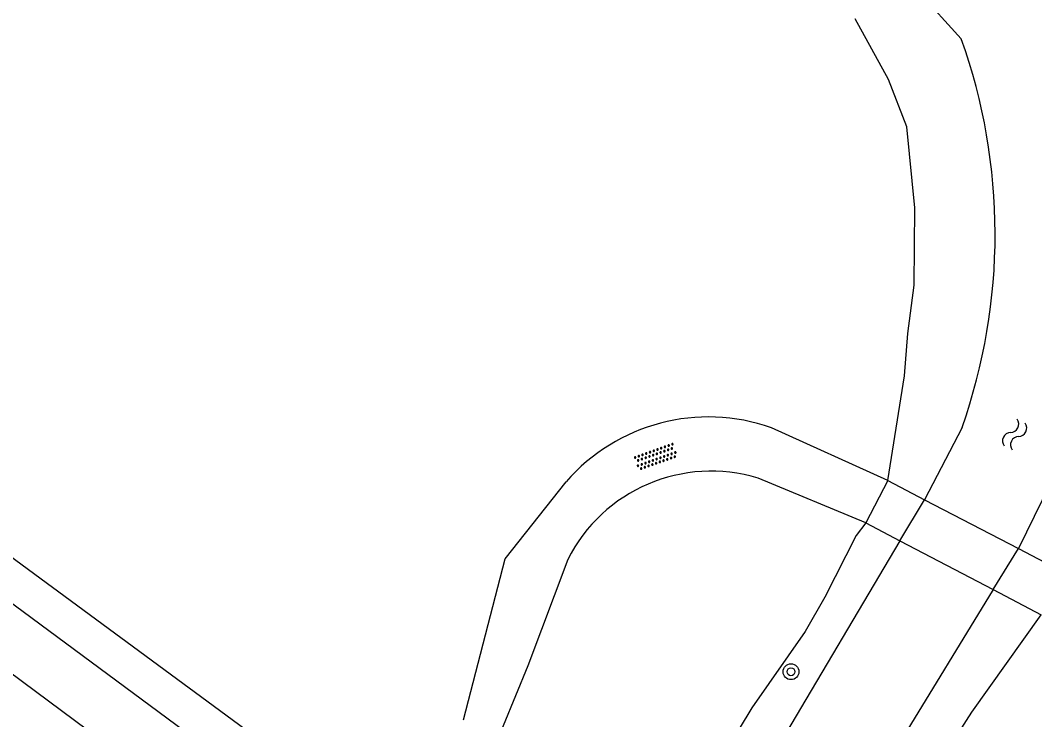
# Model space of a CAD drawing. Extents: x 135999 to 138000, y 396000 to 398501.
# Drawn here: x 136593.9 to 136645.1, y 396287.8 to 396323.1 of the extents above; entities that cross this region are included whole.
import ezdxf

# ---------------------------------------------------------------- set-up
doc = ezdxf.new("R2010")
doc.units = 0
for name, color, linetype in [('gg-knt-onverhard', 7, 'Continuous'), ('gg-kntw-bovenkant insteek waterloop', 7, 'Continuous'), ('gg-kntw-waterlijn', 7, 'Continuous'), ('gg-kwrk-kunstwerk niveau 01', 7, 'Continuous'), ('gt-grn-groengrens', 7, 'Continuous'), ('gt-symb-boom', 7, 'Continuous'), ('gt-symb-overige verharding', 7, 'Continuous'), ('gt-symb-watersymbool', 7, 'Continuous'), ('gx-grn-maaiveld', 7, 'Continuous')]:
    doc.layers.add(name, color=color, linetype=linetype)

# ---------------------------------------------------------------- blocks, each defined once
blk = doc.blocks.new('gt0-WA')
at = {"layer": 'gt-symb-watersymbool'}
for centre, start, end in [((-0.323, 0.022), 28.0725, 151.9275), ((0.427, 0.422), 208.0725, 331.9275), ((-0.323, -0.428), 28.0725, 151.9275), ((0.427, -0.028), 208.0725, 331.9275)]:
    blk.add_arc(centre, 0.425, start, end, dxfattribs=at)
blk = doc.blocks.new('gt0-BOOM')
at = {"layer": 'gt-symb-boom'}
for radius in [0.4, 0.2]:
    blk.add_circle((0, 0), radius, dxfattribs=at)
blk = doc.blocks.new('gt0-OVH')
at = {"layer": 'gt-symb-overige verharding'}
for points in [[(-0.972, 0.298), (-0.967, 0.308), (-0.965, 0.319), (-0.966, 0.33), (-0.971, 0.34), (-0.978, 0.348), (-0.988, 0.353), (-0.999, 0.355), (-1.01, 0.354), (-1.02, 0.349), (-1.028, 0.342), (-1.033, 0.332), (-1.035, 0.321), (-1.034, 0.31), (-1.029, 0.3), (-1.022, 0.292), (-1.012, 0.287), (-1.001, 0.285), (-0.99, 0.286), (-0.98, 0.291)], [(-0.872, 0.106), (-0.867, 0.116), (-0.865, 0.126), (-0.866, 0.137), (-0.871, 0.147), (-0.878, 0.156), (-0.888, 0.161), (-0.899, 0.163), (-0.91, 0.162), (-0.92, 0.157), (-0.928, 0.15), (-0.933, 0.14), (-0.935, 0.129), (-0.934, 0.118), (-0.929, 0.108), (-0.922, 0.1), (-0.912, 0.095), (-0.901, 0.092), (-0.89, 0.094), (-0.88, 0.098)], [(-0.772, 0.298), (-0.767, 0.308), (-0.765, 0.319), (-0.766, 0.33), (-0.771, 0.34), (-0.778, 0.348), (-0.788, 0.353), (-0.799, 0.355), (-0.81, 0.354), (-0.82, 0.349), (-0.828, 0.342), (-0.833, 0.332), (-0.835, 0.321), (-0.834, 0.31), (-0.829, 0.3), (-0.822, 0.292), (-0.812, 0.287), (-0.801, 0.285), (-0.79, 0.286), (-0.78, 0.291)], [(-0.672, 0.106), (-0.667, 0.116), (-0.665, 0.126), (-0.666, 0.137), (-0.671, 0.147), (-0.678, 0.156), (-0.688, 0.161), (-0.699, 0.163), (-0.71, 0.162), (-0.72, 0.157), (-0.728, 0.15), (-0.733, 0.14), (-0.735, 0.129), (-0.734, 0.118), (-0.729, 0.108), (-0.722, 0.1), (-0.712, 0.095), (-0.701, 0.092), (-0.69, 0.094), (-0.68, 0.098)], [(-0.572, 0.298), (-0.567, 0.308), (-0.565, 0.319), (-0.566, 0.33), (-0.571, 0.34), (-0.578, 0.348), (-0.588, 0.353), (-0.599, 0.355), (-0.61, 0.354), (-0.62, 0.349), (-0.628, 0.342), (-0.633, 0.332), (-0.635, 0.321), (-0.634, 0.31), (-0.629, 0.3), (-0.622, 0.292), (-0.612, 0.287), (-0.601, 0.285), (-0.59, 0.286), (-0.58, 0.291)], [(-0.472, 0.106), (-0.467, 0.116), (-0.465, 0.126), (-0.466, 0.137), (-0.471, 0.147), (-0.478, 0.156), (-0.488, 0.161), (-0.499, 0.163), (-0.51, 0.162), (-0.52, 0.157), (-0.528, 0.15), (-0.533, 0.14), (-0.535, 0.129), (-0.534, 0.118), (-0.529, 0.108), (-0.522, 0.1), (-0.512, 0.095), (-0.501, 0.092), (-0.49, 0.094), (-0.48, 0.098)], [(-0.372, 0.298), (-0.367, 0.308), (-0.365, 0.319), (-0.366, 0.33), (-0.371, 0.34), (-0.378, 0.348), (-0.388, 0.353), (-0.399, 0.355), (-0.41, 0.354), (-0.42, 0.349), (-0.428, 0.342), (-0.433, 0.332), (-0.435, 0.321), (-0.434, 0.31), (-0.429, 0.3), (-0.422, 0.292), (-0.412, 0.287), (-0.401, 0.285), (-0.39, 0.286), (-0.38, 0.291)], [(-0.272, 0.106), (-0.267, 0.116), (-0.265, 0.126), (-0.266, 0.137), (-0.271, 0.147), (-0.278, 0.156), (-0.288, 0.161), (-0.299, 0.163), (-0.31, 0.162), (-0.32, 0.157), (-0.328, 0.15), (-0.333, 0.14), (-0.335, 0.129), (-0.334, 0.118), (-0.329, 0.108), (-0.322, 0.1), (-0.312, 0.095), (-0.301, 0.092), (-0.29, 0.094), (-0.28, 0.098)], [(-0.172, 0.298), (-0.167, 0.308), (-0.165, 0.319), (-0.166, 0.33), (-0.171, 0.34), (-0.178, 0.348), (-0.188, 0.353), (-0.199, 0.355), (-0.21, 0.354), (-0.22, 0.349), (-0.228, 0.342), (-0.233, 0.332), (-0.235, 0.321), (-0.234, 0.31), (-0.229, 0.3), (-0.222, 0.292), (-0.212, 0.287), (-0.201, 0.285), (-0.19, 0.286), (-0.18, 0.291)], [(-0.072, 0.106), (-0.067, 0.116), (-0.065, 0.126), (-0.066, 0.137), (-0.071, 0.147), (-0.078, 0.156), (-0.088, 0.161), (-0.099, 0.163), (-0.11, 0.162), (-0.12, 0.157), (-0.128, 0.15), (-0.133, 0.14), (-0.135, 0.129), (-0.134, 0.118), (-0.129, 0.108), (-0.122, 0.1), (-0.112, 0.095), (-0.101, 0.092), (-0.09, 0.094), (-0.08, 0.098)], [(0.028, 0.298), (0.033, 0.308), (0.035, 0.319), (0.034, 0.33), (0.029, 0.34), (0.022, 0.348), (0.012, 0.353), (0.001, 0.355), (-0.01, 0.354), (-0.02, 0.349), (-0.028, 0.342), (-0.033, 0.332), (-0.035, 0.321), (-0.034, 0.31), (-0.029, 0.3), (-0.022, 0.292), (-0.012, 0.287), (-0.001, 0.285), (0.01, 0.286), (0.02, 0.291)], [(0.128, 0.106), (0.133, 0.116), (0.135, 0.126), (0.134, 0.137), (0.129, 0.147), (0.122, 0.156), (0.112, 0.161), (0.101, 0.163), (0.09, 0.162), (0.08, 0.157), (0.072, 0.15), (0.067, 0.14), (0.065, 0.129), (0.066, 0.118), (0.071, 0.108), (0.078, 0.1), (0.088, 0.095), (0.099, 0.092), (0.11, 0.094), (0.12, 0.098)], [(0.228, 0.298), (0.233, 0.308), (0.235, 0.319), (0.234, 0.33), (0.229, 0.34), (0.222, 0.348), (0.212, 0.353), (0.201, 0.355), (0.19, 0.354), (0.18, 0.349), (0.172, 0.342), (0.167, 0.332), (0.165, 0.321), (0.166, 0.31), (0.171, 0.3), (0.178, 0.292), (0.188, 0.287), (0.199, 0.285), (0.21, 0.286), (0.22, 0.291)], [(0.328, 0.106), (0.333, 0.116), (0.335, 0.126), (0.334, 0.137), (0.329, 0.147), (0.322, 0.156), (0.312, 0.161), (0.301, 0.163), (0.29, 0.162), (0.28, 0.157), (0.272, 0.15), (0.267, 0.14), (0.265, 0.129), (0.266, 0.118), (0.271, 0.108), (0.278, 0.1), (0.288, 0.095), (0.299, 0.092), (0.31, 0.094), (0.32, 0.098)], [(0.428, 0.298), (0.433, 0.308), (0.435, 0.319), (0.434, 0.33), (0.429, 0.34), (0.422, 0.348), (0.412, 0.353), (0.401, 0.355), (0.39, 0.354), (0.38, 0.349), (0.372, 0.342), (0.367, 0.332), (0.365, 0.321), (0.366, 0.31), (0.371, 0.3), (0.378, 0.292), (0.388, 0.287), (0.399, 0.285), (0.41, 0.286), (0.42, 0.291)], [(0.528, 0.106), (0.533, 0.116), (0.535, 0.126), (0.534, 0.137), (0.529, 0.147), (0.522, 0.156), (0.512, 0.161), (0.501, 0.163), (0.49, 0.162), (0.48, 0.157), (0.472, 0.15), (0.467, 0.14), (0.465, 0.129), (0.466, 0.118), (0.471, 0.108), (0.478, 0.1), (0.488, 0.095), (0.499, 0.092), (0.51, 0.094), (0.52, 0.098)], [(0.628, 0.298), (0.633, 0.308), (0.635, 0.319), (0.634, 0.33), (0.629, 0.34), (0.622, 0.348), (0.612, 0.353), (0.601, 0.355), (0.59, 0.354), (0.58, 0.349), (0.572, 0.342), (0.567, 0.332), (0.565, 0.321), (0.566, 0.31), (0.571, 0.3), (0.578, 0.292), (0.588, 0.287), (0.599, 0.285), (0.61, 0.286), (0.62, 0.291)], [(0.728, 0.106), (0.733, 0.116), (0.735, 0.126), (0.734, 0.137), (0.729, 0.147), (0.722, 0.156), (0.712, 0.161), (0.701, 0.163), (0.69, 0.162), (0.68, 0.157), (0.672, 0.15), (0.667, 0.14), (0.665, 0.129), (0.666, 0.118), (0.671, 0.108), (0.678, 0.1), (0.688, 0.095), (0.699, 0.092), (0.71, 0.094), (0.72, 0.098)], [(0.828, 0.298), (0.833, 0.308), (0.835, 0.319), (0.834, 0.33), (0.829, 0.34), (0.822, 0.348), (0.812, 0.353), (0.801, 0.355), (0.79, 0.354), (0.78, 0.349), (0.772, 0.342), (0.767, 0.332), (0.765, 0.321), (0.766, 0.31), (0.771, 0.3), (0.778, 0.292), (0.788, 0.287), (0.799, 0.285), (0.81, 0.286), (0.82, 0.291)], [(0.928, 0.106), (0.933, 0.116), (0.935, 0.126), (0.934, 0.137), (0.929, 0.147), (0.922, 0.156), (0.912, 0.161), (0.901, 0.163), (0.89, 0.162), (0.88, 0.157), (0.872, 0.15), (0.867, 0.14), (0.865, 0.129), (0.866, 0.118), (0.871, 0.108), (0.878, 0.1), (0.888, 0.095), (0.899, 0.092), (0.91, 0.094), (0.92, 0.098)], [(1.028, 0.298), (1.033, 0.308), (1.035, 0.319), (1.034, 0.33), (1.029, 0.34), (1.022, 0.348), (1.012, 0.353), (1.001, 0.355), (0.99, 0.354), (0.98, 0.349), (0.972, 0.342), (0.967, 0.332), (0.965, 0.321), (0.966, 0.31), (0.971, 0.3), (0.978, 0.292), (0.988, 0.287), (0.999, 0.285), (1.01, 0.286), (1.02, 0.291)], [(-0.972, -0.142), (-0.967, -0.132), (-0.965, -0.121), (-0.966, -0.11), (-0.971, -0.1), (-0.978, -0.092), (-0.988, -0.087), (-0.999, -0.085), (-1.01, -0.086), (-1.02, -0.091), (-1.028, -0.098), (-1.033, -0.108), (-1.035, -0.119), (-1.034, -0.13), (-1.029, -0.14), (-1.022, -0.148), (-1.012, -0.153), (-1.001, -0.155), (-0.99, -0.154), (-0.98, -0.149)], [(-0.872, -0.334), (-0.867, -0.324), (-0.865, -0.314), (-0.866, -0.303), (-0.871, -0.293), (-0.878, -0.284), (-0.888, -0.279), (-0.899, -0.277), (-0.91, -0.278), (-0.92, -0.283), (-0.928, -0.29), (-0.933, -0.3), (-0.935, -0.311), (-0.934, -0.322), (-0.929, -0.332), (-0.922, -0.34), (-0.912, -0.345), (-0.901, -0.348), (-0.89, -0.346), (-0.88, -0.342)], [(-0.772, -0.142), (-0.767, -0.132), (-0.765, -0.121), (-0.766, -0.11), (-0.771, -0.1), (-0.778, -0.092), (-0.788, -0.087), (-0.799, -0.085), (-0.81, -0.086), (-0.82, -0.091), (-0.828, -0.098), (-0.833, -0.108), (-0.835, -0.119), (-0.834, -0.13), (-0.829, -0.14), (-0.822, -0.148), (-0.812, -0.153), (-0.801, -0.155), (-0.79, -0.154), (-0.78, -0.149)], [(-0.672, -0.334), (-0.667, -0.324), (-0.665, -0.314), (-0.666, -0.303), (-0.671, -0.293), (-0.678, -0.284), (-0.688, -0.279), (-0.699, -0.277), (-0.71, -0.278), (-0.72, -0.283), (-0.728, -0.29), (-0.733, -0.3), (-0.735, -0.311), (-0.734, -0.322), (-0.729, -0.332), (-0.722, -0.34), (-0.712, -0.345), (-0.701, -0.348), (-0.69, -0.346), (-0.68, -0.342)], [(-0.572, -0.142), (-0.567, -0.132), (-0.565, -0.121), (-0.566, -0.11), (-0.571, -0.1), (-0.578, -0.092), (-0.588, -0.087), (-0.599, -0.085), (-0.61, -0.086), (-0.62, -0.091), (-0.628, -0.098), (-0.633, -0.108), (-0.635, -0.119), (-0.634, -0.13), (-0.629, -0.14), (-0.622, -0.148), (-0.612, -0.153), (-0.601, -0.155), (-0.59, -0.154), (-0.58, -0.149)], [(-0.472, -0.334), (-0.467, -0.324), (-0.465, -0.314), (-0.466, -0.303), (-0.471, -0.293), (-0.478, -0.284), (-0.488, -0.279), (-0.499, -0.277), (-0.51, -0.278), (-0.52, -0.283), (-0.528, -0.29), (-0.533, -0.3), (-0.535, -0.311), (-0.534, -0.322), (-0.529, -0.332), (-0.522, -0.34), (-0.512, -0.345), (-0.501, -0.348), (-0.49, -0.346), (-0.48, -0.342)], [(-0.372, -0.142), (-0.367, -0.132), (-0.365, -0.121), (-0.366, -0.11), (-0.371, -0.1), (-0.378, -0.092), (-0.388, -0.087), (-0.399, -0.085), (-0.41, -0.086), (-0.42, -0.091), (-0.428, -0.098), (-0.433, -0.108), (-0.435, -0.119), (-0.434, -0.13), (-0.429, -0.14), (-0.422, -0.148), (-0.412, -0.153), (-0.401, -0.155), (-0.39, -0.154), (-0.38, -0.149)], [(-0.272, -0.334), (-0.267, -0.324), (-0.265, -0.314), (-0.266, -0.303), (-0.271, -0.293), (-0.278, -0.284), (-0.288, -0.279), (-0.299, -0.277), (-0.31, -0.278), (-0.32, -0.283), (-0.328, -0.29), (-0.333, -0.3), (-0.335, -0.311), (-0.334, -0.322), (-0.329, -0.332), (-0.322, -0.34), (-0.312, -0.345), (-0.301, -0.348), (-0.29, -0.346), (-0.28, -0.342)], [(-0.172, -0.142), (-0.167, -0.132), (-0.165, -0.121), (-0.166, -0.11), (-0.171, -0.1), (-0.178, -0.092), (-0.188, -0.087), (-0.199, -0.085), (-0.21, -0.086), (-0.22, -0.091), (-0.228, -0.098), (-0.233, -0.108), (-0.235, -0.119), (-0.234, -0.13), (-0.229, -0.14), (-0.222, -0.148), (-0.212, -0.153), (-0.201, -0.155), (-0.19, -0.154), (-0.18, -0.149)], [(-0.072, -0.334), (-0.067, -0.324), (-0.065, -0.314), (-0.066, -0.303), (-0.071, -0.293), (-0.078, -0.284), (-0.088, -0.279), (-0.099, -0.277), (-0.11, -0.278), (-0.12, -0.283), (-0.128, -0.29), (-0.133, -0.3), (-0.135, -0.311), (-0.134, -0.322), (-0.129, -0.332), (-0.122, -0.34), (-0.112, -0.345), (-0.101, -0.348), (-0.09, -0.346), (-0.08, -0.342)], [(0.028, -0.142), (0.033, -0.132), (0.035, -0.121), (0.034, -0.11), (0.029, -0.1), (0.022, -0.092), (0.012, -0.087), (0.001, -0.085), (-0.01, -0.086), (-0.02, -0.091), (-0.028, -0.098), (-0.033, -0.108), (-0.035, -0.119), (-0.034, -0.13), (-0.029, -0.14), (-0.022, -0.148), (-0.012, -0.153), (-0.001, -0.155), (0.01, -0.154), (0.02, -0.149)], [(0.128, -0.334), (0.133, -0.324), (0.135, -0.314), (0.134, -0.303), (0.129, -0.293), (0.122, -0.284), (0.112, -0.279), (0.101, -0.277), (0.09, -0.278), (0.08, -0.283), (0.072, -0.29), (0.067, -0.3), (0.065, -0.311), (0.066, -0.322), (0.071, -0.332), (0.078, -0.34), (0.088, -0.345), (0.099, -0.348), (0.11, -0.346), (0.12, -0.342)], [(0.228, -0.142), (0.233, -0.132), (0.235, -0.121), (0.234, -0.11), (0.229, -0.1), (0.222, -0.092), (0.212, -0.087), (0.201, -0.085), (0.19, -0.086), (0.18, -0.091), (0.172, -0.098), (0.167, -0.108), (0.165, -0.119), (0.166, -0.13), (0.171, -0.14), (0.178, -0.148), (0.188, -0.153), (0.199, -0.155), (0.21, -0.154), (0.22, -0.149)], [(0.328, -0.334), (0.333, -0.324), (0.335, -0.314), (0.334, -0.303), (0.329, -0.293), (0.322, -0.284), (0.312, -0.279), (0.301, -0.277), (0.29, -0.278), (0.28, -0.283), (0.272, -0.29), (0.267, -0.3), (0.265, -0.311), (0.266, -0.322), (0.271, -0.332), (0.278, -0.34), (0.288, -0.345), (0.299, -0.348), (0.31, -0.346), (0.32, -0.342)], [(0.428, -0.142), (0.433, -0.132), (0.435, -0.121), (0.434, -0.11), (0.429, -0.1), (0.422, -0.092), (0.412, -0.087), (0.401, -0.085), (0.39, -0.086), (0.38, -0.091), (0.372, -0.098), (0.367, -0.108), (0.365, -0.119), (0.366, -0.13), (0.371, -0.14), (0.378, -0.148), (0.388, -0.153), (0.399, -0.155), (0.41, -0.154), (0.42, -0.149)], [(0.528, -0.334), (0.533, -0.324), (0.535, -0.314), (0.534, -0.303), (0.529, -0.293), (0.522, -0.284), (0.512, -0.279), (0.501, -0.277), (0.49, -0.278), (0.48, -0.283), (0.472, -0.29), (0.467, -0.3), (0.465, -0.311), (0.466, -0.322), (0.471, -0.332), (0.478, -0.34), (0.488, -0.345), (0.499, -0.348), (0.51, -0.346), (0.52, -0.342)], [(0.628, -0.142), (0.633, -0.132), (0.635, -0.121), (0.634, -0.11), (0.629, -0.1), (0.622, -0.092), (0.612, -0.087), (0.601, -0.085), (0.59, -0.086), (0.58, -0.091), (0.572, -0.098), (0.567, -0.108), (0.565, -0.119), (0.566, -0.13), (0.571, -0.14), (0.578, -0.148), (0.588, -0.153), (0.599, -0.155), (0.61, -0.154), (0.62, -0.149)], [(0.728, -0.334), (0.733, -0.324), (0.735, -0.314), (0.734, -0.303), (0.729, -0.293), (0.722, -0.284), (0.712, -0.279), (0.701, -0.277), (0.69, -0.278), (0.68, -0.283), (0.672, -0.29), (0.667, -0.3), (0.665, -0.311), (0.666, -0.322), (0.671, -0.332), (0.678, -0.34), (0.688, -0.345), (0.699, -0.348), (0.71, -0.346), (0.72, -0.342)], [(0.828, -0.142), (0.833, -0.132), (0.835, -0.121), (0.834, -0.11), (0.829, -0.1), (0.822, -0.092), (0.812, -0.087), (0.801, -0.085), (0.79, -0.086), (0.78, -0.091), (0.772, -0.098), (0.767, -0.108), (0.765, -0.119), (0.766, -0.13), (0.771, -0.14), (0.778, -0.148), (0.788, -0.153), (0.799, -0.155), (0.81, -0.154), (0.82, -0.149)], [(0.928, -0.334), (0.933, -0.324), (0.935, -0.314), (0.934, -0.303), (0.929, -0.293), (0.922, -0.284), (0.912, -0.279), (0.901, -0.277), (0.89, -0.278), (0.88, -0.283), (0.872, -0.29), (0.867, -0.3), (0.865, -0.311), (0.866, -0.322), (0.871, -0.332), (0.878, -0.34), (0.888, -0.345), (0.899, -0.348), (0.91, -0.346), (0.92, -0.342)], [(1.028, -0.142), (1.033, -0.132), (1.035, -0.121), (1.034, -0.11), (1.029, -0.1), (1.022, -0.092), (1.012, -0.087), (1.001, -0.085), (0.99, -0.086), (0.98, -0.091), (0.972, -0.098), (0.967, -0.108), (0.965, -0.119), (0.966, -0.13), (0.971, -0.14), (0.978, -0.148), (0.988, -0.153), (0.999, -0.155), (1.01, -0.154), (1.02, -0.149)]]:
    blk.add_lwpolyline(points, close=True, dxfattribs=at)

msp = doc.modelspace()

# ---------------------------------------------------------------- linework, layer by layer
at = {"layer": 'gg-knt-onverhard'}
for p, q in [((136637.687, 396299.836), (136631.803, 396302.507)), ((136636.57, 396297.699), (136631.135, 396299.957))]:
    msp.add_line(p, q, dxfattribs=at)
for points in [[(136604.716, 396285.3), (136584.616, 396300.156), (136570.294, 396310.287), (136563.82, 396314.7), (136540.919, 396331.761)], [(136602.009, 396283.729), (136592.593, 396290.704), (136570.99, 396306.177), (136561.85, 396312.15), (136548.704, 396321.938)], [(136616.251, 396287.769), (136618.363, 396295.892), (136621.44, 396299.778)], [(136621.518, 396295.852), (136619.504, 396290.491), (136616.391, 396282.914), (136613.483, 396276.9)]]:
    msp.add_lwpolyline(points, dxfattribs=at)
for centre, radius, start, end in [((136628.629, 396293.518), 9.533, 70.5549, 138.9518), ((136628.759, 396292.206), 8.107, 72.9582, 153.2721)]:
    msp.add_arc(centre, radius, start, end, dxfattribs=at)
at = {"layer": 'gg-kntw-bovenkant insteek waterloop'}
for points in [[(136636.57, 396297.699), (136636.078, 396297.059), (136634.509, 396293.956), (136633.504, 396292.227), (136630.82, 396288.365), (136628.798, 396285.024), (136627.679, 396283.367), (136625.38, 396280.168), (136624.165, 396278.579), (136622.874, 396277.118), (136621.651, 396275.901), (136619.035, 396273.417), (136617.294, 396271.834), (136616.169, 396270.903), (136610.462, 396266.663), (136609.679, 396266.042), (136608.924, 396265.378), (136599.901, 396256.841), (136598.077, 396255.168), (136594.257, 396251.884), (136586.003, 396244.442), (136578.533, 396237.462)], [(136639.187, 396283.852), (136641.93, 396288.142), (136645.433, 396293.064)]]:
    msp.add_lwpolyline(points, dxfattribs=at)
at = {"layer": 'gg-kntw-waterlijn'}
for p, q in [((136647.666, 396303.348), (136644.275, 396296.403)), ((136641.428, 396302.515), (136639.532, 396298.875)), ((136638.296, 396296.796), (136639.532, 396298.875)), ((136638.296, 396296.796), (136631.401, 396285.197)), ((136643.007, 396294.333), (136644.275, 396296.403)), ((136643.007, 396294.333), (136631.999, 396276.358))]:
    msp.add_line(p, q, dxfattribs=at)
msp.add_lwpolyline([(136624.86, 396337.244), (136629.501, 396332.302), (136639.256, 396324.514), (136641.393, 396322.13)], dxfattribs=at)
msp.add_arc((136613.789, 396312.273), 29.311, 340.5539, 19.6506, dxfattribs=at)
at = {"layer": 'gg-kwrk-kunstwerk niveau 01'}
for p, q in [((136637.687, 396299.836), (136636.57, 396297.699)), ((136637.687, 396299.836), (136639.532, 396298.875)), ((136639.532, 396298.875), (136644.275, 396296.403)), ((136636.57, 396297.699), (136638.296, 396296.796)), ((136638.296, 396296.796), (136643.007, 396294.333)), ((136644.275, 396296.403), (136646.575, 396295.205)), ((136643.007, 396294.333), (136645.433, 396293.064))]:
    msp.add_line(p, q, dxfattribs=at)
at = {"layer": 'gt-grn-groengrens'}
msp.add_lwpolyline([(136540.613, 396334.893), (136605.851, 396286.841), (136604.716, 396285.3)], dxfattribs=at)
at = {"layer": 'gx-grn-maaiveld'}
msp.add_lwpolyline([(136637.687, 396299.836), (136638.52, 396305.13), (136638.7, 396307.26), (136639.01, 396309.7), (136639.05, 396313.61), (136638.65, 396317.69), (136637.72, 396320.09), (136636.04, 396323.15)], dxfattribs=at)

# ---------------------------------------------------------------- block references
at = {"layer": 'gt-symb-boom'}
msp.add_blockref('gt0-BOOM', (136632.793, 396290.19), dxfattribs=at)
at = {"layer": 'gt-symb-overige verharding', "rotation": 19.503573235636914}
msp.add_blockref('gt0-OVH', (136625.971, 396301.038), dxfattribs=at)
at = {"layer": 'gt-symb-watersymbool', "rotation": 63.97280131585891}
msp.add_blockref('gt0-WA', (136644.059, 396302.117), dxfattribs=at)

doc.saveas('drawing.dxf')
